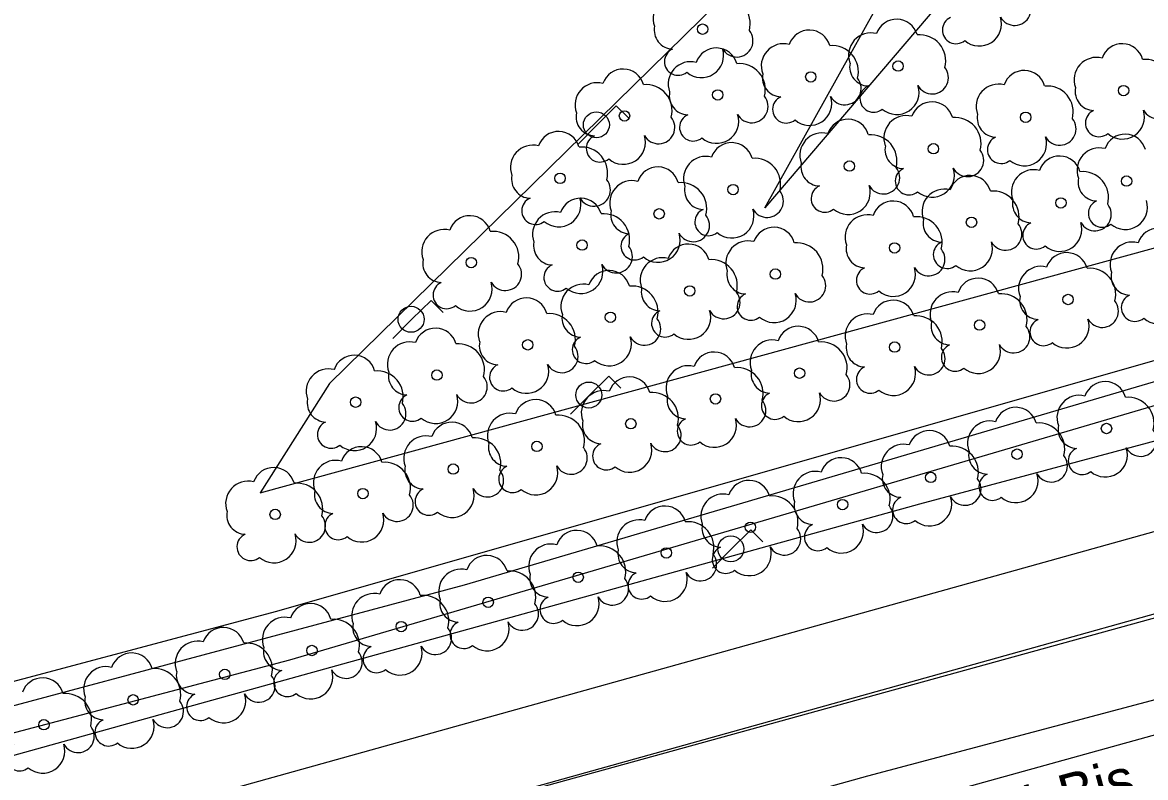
# Model space of a CAD drawing. Extents: x 282771 to 285132, y 4823109 to 4825496.
# Drawn here: x 284261.9 to 284317, y 4824448.9 to 4824485.9 of the extents above; entities that cross this region are included whole.
import ezdxf

# ---------------------------------------------------------------- set-up
doc = ezdxf.new("R2010")
doc.units = 0
for name, color, linetype in [('ACERA-BORDILLO', 7, 'Continuous'), ('ACERA-INTERIOR', 7, 'Continuous'), ('ARBOL', 7, 'Continuous'), ('CALLE-EJE', 7, 'Continuous'), ('CARRIL-BICI-AREA', 7, 'Continuous'), ('CARRIL-BICI-EJE', 7, 'Continuous'), ('EDIFICIO', 7, 'Continuous'), ('FAROLA', 7, 'Continuous'), ('NUM-LOCAL', 7, 'Continuous'), ('SENAL-VIARIA', 7, 'Continuous')]:
    doc.layers.add(name, color=color, linetype=linetype)

msp = doc.modelspace()

# ---------------------------------------------------------------- linework, layer by layer
at = {"layer": 'ACERA-BORDILLO'}
for points in [[(284495.884, 4824529.22), (284479.344, 4824519.21), (284471.754, 4824514.71), (284463.974, 4824510.34), (284461.484, 4824514.05), (284448.264, 4824507.01), (284440.374, 4824503.22), (284433.325, 4824500.18), (284426.655, 4824497.47), (284418.955, 4824494.58), (284405.335, 4824489.96), (284396.485, 4824487.3), (284371.675, 4824480.32), (284354.705, 4824475.74), (284355.885, 4824471.46), (284324.576, 4824462.96), (284323.196, 4824466.95), (284305.886, 4824462.31), (284269.236, 4824452.15), (284185.637, 4824428.89)], [(284237.327, 4824430.63), (284271.326, 4824440.07), (284303.346, 4824449), (284330.851, 4824456.297)]]:
    msp.add_lwpolyline(points, dxfattribs=at)
at = {"layer": 'ACERA-INTERIOR'}
msp.add_lwpolyline([(284321.106, 4824475.89), (284323.936, 4824506.88), (284298.306, 4824476.84), (284313.406, 4824503.97), (284276.976, 4824468.23), (284273.576, 4824462.87), (284321.106, 4824475.89)], dxfattribs=at)
at = {"layer": 'ARBOL'}
for centre in [(284295.256, 4824485.59), (284304.834, 4824483.782), (284300.556, 4824483.25), (284315.886, 4824482.58), (284295.996, 4824482.37), (284291.426, 4824481.34), (284311.086, 4824481.27), (284306.566, 4824479.73), (284302.446, 4824478.88), (284288.266, 4824478.28), (284316.03, 4824478.145), (284296.746, 4824477.73), (284312.816, 4824477.075), (284293.126, 4824476.54), (284308.433, 4824476.124), (284289.346, 4824475.01), (284304.664, 4824474.869), (284283.916, 4824474.15), (284298.819, 4824473.586), (284294.624, 4824472.763), (284313.166, 4824472.34), (284290.737, 4824471.468), (284308.826, 4824471.09), (284286.685, 4824470.119), (284304.666, 4824470.01), (284300.006, 4824468.73), (284282.233, 4824468.637), (284278.251, 4824467.311), (284295.886, 4824467.47), (284291.736, 4824466.25), (284315.046, 4824466.02), (284287.136, 4824465.14), (284310.666, 4824464.76), (284283.036, 4824464.03), (284306.436, 4824463.62), (284278.606, 4824462.83), (284302.116, 4824462.29), (284274.306, 4824461.81), (284297.596, 4824461.18), (284293.476, 4824459.92), (284289.156, 4824458.73), (284284.746, 4824457.5), (284280.486, 4824456.31), (284276.106, 4824455.14), (284271.836, 4824453.97), (284267.346, 4824452.72), (284262.976, 4824451.5)]:
    msp.add_circle(centre, 0.255, dxfattribs=at)
for centre, radius, start, end in [((284293.926, 4824486.12), 1.097, 75.4318, 200.5561), ((284296.316, 4824485.85), 1.272, 345.0327, 95.7993), ((284310.546, 4824486.57), 0.797, 208.9625, 38.991), ((284304.764, 4824485.041), 1.038, 15.6423, 161.3843), ((284307.676, 4824485.55), 0.672, 113.7367, 309.4725), ((284308.816, 4824485.85), 1.086, 228.9545, 17.928), ((284293.816, 4824485.55), 0.935, 168.599, 268.1324), ((284296.926, 4824485.02), 0.797, 208.9625, 38.991), ((284300.486, 4824484.51), 1.038, 15.6423, 161.3843), ((284303.504, 4824484.312), 1.097, 75.4318, 200.5561), ((284305.894, 4824484.042), 1.272, 345.0327, 95.7993), ((284294.056, 4824484), 0.672, 113.7367, 309.4725), ((284295.196, 4824484.3), 1.086, 228.9545, 17.928), ((284295.926, 4824483.63), 1.038, 15.6423, 161.3843), ((284299.226, 4824483.78), 1.097, 75.4318, 200.5561), ((284301.616, 4824483.51), 1.272, 345.0327, 95.7993), ((284315.816, 4824483.84), 1.038, 15.6423, 161.3843), ((284294.666, 4824482.9), 1.097, 75.4318, 200.5561), ((284297.056, 4824482.63), 1.272, 345.0327, 95.7993), ((284303.394, 4824483.742), 0.935, 168.599, 268.1324), ((284314.556, 4824483.11), 1.097, 75.4318, 200.5561), ((284316.946, 4824482.84), 1.272, 345.0327, 95.7993), ((284291.356, 4824482.6), 1.038, 15.6423, 161.3843), ((284299.116, 4824483.21), 0.935, 168.599, 268.1324), ((284306.504, 4824483.212), 0.797, 208.9625, 38.991), ((284311.016, 4824482.53), 1.038, 15.6423, 161.3843), ((284290.096, 4824481.87), 1.097, 75.4318, 200.5561), ((284292.486, 4824481.6), 1.272, 345.0327, 95.7993), ((284302.226, 4824482.68), 0.797, 208.9625, 38.991), ((284303.634, 4824482.192), 0.672, 113.7367, 309.4725), ((284304.774, 4824482.492), 1.086, 228.9545, 17.928), ((284309.756, 4824481.8), 1.097, 75.4318, 200.5561), ((284312.146, 4824481.53), 1.272, 345.0327, 95.7993), ((284314.446, 4824482.54), 0.935, 168.599, 268.1324), ((284294.556, 4824482.33), 0.935, 168.599, 268.1324), ((284297.666, 4824481.8), 0.797, 208.9625, 38.991), ((284299.356, 4824481.66), 0.672, 113.7367, 309.4725), ((284300.496, 4824481.96), 1.086, 228.9545, 17.928), ((284317.556, 4824482.01), 0.797, 208.9625, 38.991), ((284306.496, 4824480.99), 1.038, 15.6423, 161.3843), ((284314.686, 4824480.99), 0.672, 113.7367, 309.4725), ((284315.826, 4824481.29), 1.086, 228.9545, 17.928), ((284289.986, 4824481.3), 0.935, 168.599, 268.1324), ((284293.096, 4824480.77), 0.797, 208.9625, 38.991), ((284294.796, 4824480.78), 0.672, 113.7367, 309.4725), ((284295.936, 4824481.08), 1.086, 228.9545, 17.928), ((284302.376, 4824480.14), 1.038, 15.6423, 161.3843), ((284305.236, 4824480.26), 1.097, 75.4318, 200.5561), ((284307.626, 4824479.99), 1.272, 345.0327, 95.7993), ((284309.646, 4824481.23), 0.935, 168.599, 268.1324), ((284312.756, 4824480.7), 0.797, 208.9625, 38.991), ((284288.196, 4824479.54), 1.038, 15.6423, 161.3843), ((284301.116, 4824479.41), 1.097, 75.4318, 200.5561), ((284290.226, 4824479.75), 0.672, 113.7367, 309.4725), ((284291.366, 4824480.05), 1.086, 228.9545, 17.928), ((284296.676, 4824478.99), 1.038, 15.6423, 161.3843), ((284303.506, 4824479.14), 1.272, 345.0327, 95.7993), ((284309.886, 4824479.68), 0.672, 113.7367, 309.4725), ((284311.026, 4824479.98), 1.086, 228.9545, 17.928), ((284315.96, 4824479.405), 1.038, 15.6423, 161.3843), ((284286.936, 4824478.81), 1.097, 75.4318, 200.5561), ((284289.326, 4824478.54), 1.272, 345.0327, 95.7993), ((284305.126, 4824479.69), 0.935, 168.599, 268.1324), ((284308.236, 4824479.16), 0.797, 208.9625, 38.991), ((284314.7, 4824478.675), 1.097, 75.4318, 200.5561), ((284295.416, 4824478.26), 1.097, 75.4318, 200.5561), ((284297.806, 4824477.99), 1.272, 345.0327, 95.7993), ((284301.006, 4824478.84), 0.935, 168.599, 268.1324), ((284312.746, 4824478.335), 1.038, 15.6423, 161.3843), ((284286.826, 4824478.24), 0.935, 168.599, 268.1324), ((284293.056, 4824477.8), 1.038, 15.6423, 161.3843), ((284304.116, 4824478.31), 0.797, 208.9625, 38.991), ((284305.366, 4824478.14), 0.672, 113.7367, 309.4725), ((284306.506, 4824478.44), 1.086, 228.9545, 17.928), ((284308.363, 4824477.384), 1.038, 15.6423, 161.3843), ((284311.486, 4824477.605), 1.097, 75.4318, 200.5561), ((284313.876, 4824477.335), 1.272, 345.0327, 95.7993), ((284289.936, 4824477.71), 0.797, 208.9625, 38.991), ((284291.796, 4824477.07), 1.097, 75.4318, 200.5561), ((284294.186, 4824476.8), 1.272, 345.0327, 95.7993), ((284295.306, 4824477.69), 0.935, 168.599, 268.1324), ((284301.246, 4824477.29), 0.672, 113.7367, 309.4725), ((284302.386, 4824477.59), 1.086, 228.9545, 17.928), ((284307.103, 4824476.654), 1.097, 75.4318, 200.5561), ((284314.59, 4824478.105), 0.935, 168.599, 268.1324), ((284287.066, 4824476.69), 0.672, 113.7367, 309.4725), ((284288.206, 4824476.99), 1.086, 228.9545, 17.928), ((284289.276, 4824476.27), 1.038, 15.6423, 161.3843), ((284298.416, 4824477.16), 0.797, 208.9625, 38.991), ((284309.493, 4824476.384), 1.272, 345.0327, 95.7993), ((284311.376, 4824477.035), 0.935, 168.599, 268.1324), ((284291.686, 4824476.5), 0.935, 168.599, 268.1324), ((284295.546, 4824476.14), 0.672, 113.7367, 309.4725), ((284296.686, 4824476.44), 1.086, 228.9545, 17.928), ((284304.594, 4824476.129), 1.038, 15.6423, 161.3843), ((284314.486, 4824476.505), 0.797, 208.9625, 38.991), ((284314.83, 4824476.555), 0.672, 113.7367, 309.4725), ((284315.97, 4824476.855), 1.086, 228.9545, 17.928), ((284283.846, 4824475.41), 1.038, 15.6423, 161.3843), ((284288.016, 4824475.54), 1.097, 75.4318, 200.5561), ((284290.406, 4824475.27), 1.272, 345.0327, 95.7993), ((284294.796, 4824475.97), 0.797, 208.9625, 38.991), ((284303.334, 4824475.399), 1.097, 75.4318, 200.5561), ((284305.724, 4824475.129), 1.272, 345.0327, 95.7993), ((284306.993, 4824476.084), 0.935, 168.599, 268.1324), ((284311.616, 4824475.485), 0.672, 113.7367, 309.4725), ((284312.756, 4824475.785), 1.086, 228.9545, 17.928), ((284282.586, 4824474.68), 1.097, 75.4318, 200.5561), ((284284.976, 4824474.41), 1.272, 345.0327, 95.7993), ((284291.926, 4824474.95), 0.672, 113.7367, 309.4725), ((284293.066, 4824475.25), 1.086, 228.9545, 17.928), ((284298.749, 4824474.846), 1.038, 15.6423, 161.3843), ((284310.103, 4824475.554), 0.797, 208.9625, 38.991), ((284317.576, 4824474.79), 1.038, 15.6423, 161.3843), ((284287.906, 4824474.97), 0.935, 168.599, 268.1324), ((284294.554, 4824474.023), 1.038, 15.6423, 161.3843), ((284297.489, 4824474.116), 1.097, 75.4318, 200.5561), ((284299.879, 4824473.846), 1.272, 345.0327, 95.7993), ((284303.224, 4824474.829), 0.935, 168.599, 268.1324), ((284307.233, 4824474.534), 0.672, 113.7367, 309.4725), ((284308.373, 4824474.834), 1.086, 228.9545, 17.928), ((284316.316, 4824474.06), 1.097, 75.4318, 200.5561), ((284291.016, 4824474.44), 0.797, 208.9625, 38.991), ((284306.334, 4824474.299), 0.797, 208.9625, 38.991), ((284313.096, 4824473.6), 1.038, 15.6423, 161.3843), ((284282.476, 4824474.11), 0.935, 168.599, 268.1324), ((284285.586, 4824473.58), 0.797, 208.9625, 38.991), ((284288.146, 4824473.42), 0.672, 113.7367, 309.4725), ((284289.286, 4824473.72), 1.086, 228.9545, 17.928), ((284293.294, 4824473.293), 1.097, 75.4318, 200.5561), ((284295.684, 4824473.023), 1.272, 345.0327, 95.7993), ((284303.464, 4824473.279), 0.672, 113.7367, 309.4725), ((284304.604, 4824473.579), 1.086, 228.9545, 17.928), ((284311.836, 4824472.87), 1.097, 75.4318, 200.5561), ((284290.667, 4824472.728), 1.038, 15.6423, 161.3843), ((284297.379, 4824473.546), 0.935, 168.599, 268.1324), ((284300.489, 4824473.016), 0.797, 208.9625, 38.991), ((284308.756, 4824472.35), 1.038, 15.6423, 161.3843), ((284314.226, 4824472.6), 1.272, 345.0327, 95.7993), ((284316.206, 4824473.49), 0.935, 168.599, 268.1324), ((284282.716, 4824472.56), 0.672, 113.7367, 309.4725), ((284283.856, 4824472.86), 1.086, 228.9545, 17.928), ((284289.407, 4824471.998), 1.097, 75.4318, 200.5561), ((284291.797, 4824471.728), 1.272, 345.0327, 95.7993), ((284293.184, 4824472.723), 0.935, 168.599, 268.1324), ((284286.615, 4824471.379), 1.038, 15.6423, 161.3843), ((284296.294, 4824472.193), 0.797, 208.9625, 38.991), ((284297.619, 4824471.996), 0.672, 113.7367, 309.4725), ((284298.759, 4824472.296), 1.086, 228.9545, 17.928), ((284304.596, 4824471.27), 1.038, 15.6423, 161.3843), ((284307.496, 4824471.62), 1.097, 75.4318, 200.5561), ((284309.886, 4824471.35), 1.272, 345.0327, 95.7993), ((284311.726, 4824472.3), 0.935, 168.599, 268.1324), ((284314.836, 4824471.77), 0.797, 208.9625, 38.991), ((284316.446, 4824471.94), 0.672, 113.7367, 309.4725), ((284317.586, 4824472.24), 1.086, 228.9545, 17.928), ((284285.355, 4824470.649), 1.097, 75.4318, 200.5561), ((284293.424, 4824471.173), 0.672, 113.7367, 309.4725), ((284294.564, 4824471.473), 1.086, 228.9545, 17.928), ((284287.745, 4824470.379), 1.272, 345.0327, 95.7993), ((284289.297, 4824471.428), 0.935, 168.599, 268.1324), ((284292.407, 4824470.898), 0.797, 208.9625, 38.991), ((284303.336, 4824470.54), 1.097, 75.4318, 200.5561), ((284305.726, 4824470.27), 1.272, 345.0327, 95.7993), ((284307.386, 4824471.05), 0.935, 168.599, 268.1324), ((284311.966, 4824470.75), 0.672, 113.7367, 309.4725), ((284313.106, 4824471.05), 1.086, 228.9545, 17.928), ((284282.163, 4824469.897), 1.038, 15.6423, 161.3843), ((284299.936, 4824469.99), 1.038, 15.6423, 161.3843), ((284310.496, 4824470.52), 0.797, 208.9625, 38.991), ((284280.903, 4824469.167), 1.097, 75.4318, 200.5561), ((284283.293, 4824468.897), 1.272, 345.0327, 95.7993), ((284285.245, 4824470.079), 0.935, 168.599, 268.1324), ((284288.355, 4824469.549), 0.797, 208.9625, 38.991), ((284289.537, 4824469.878), 0.672, 113.7367, 309.4725), ((284290.677, 4824470.178), 1.086, 228.9545, 17.928), ((284298.676, 4824469.26), 1.097, 75.4318, 200.5561), ((284301.066, 4824468.99), 1.272, 345.0327, 95.7993), ((284303.226, 4824469.97), 0.935, 168.599, 268.1324), ((284307.626, 4824469.5), 0.672, 113.7367, 309.4725), ((284308.766, 4824469.8), 1.086, 228.9545, 17.928), ((284278.181, 4824468.571), 1.038, 15.6423, 161.3843), ((284295.816, 4824468.73), 1.038, 15.6423, 161.3843), ((284306.336, 4824469.44), 0.797, 208.9625, 38.991), ((284285.485, 4824468.529), 0.672, 113.7367, 309.4725), ((284286.625, 4824468.829), 1.086, 228.9545, 17.928), ((284294.556, 4824468), 1.097, 75.4318, 200.5561), ((284296.946, 4824467.73), 1.272, 345.0327, 95.7993), ((284303.466, 4824468.42), 0.672, 113.7367, 309.4725), ((284304.606, 4824468.72), 1.086, 228.9545, 17.928), ((284276.921, 4824467.841), 1.097, 75.4318, 200.5561), ((284279.311, 4824467.571), 1.272, 345.0327, 95.7993), ((284280.793, 4824468.597), 0.935, 168.599, 268.1324), ((284283.903, 4824468.067), 0.797, 208.9625, 38.991), ((284291.666, 4824467.51), 1.038, 15.6423, 161.3843), ((284298.566, 4824468.69), 0.935, 168.599, 268.1324), ((284301.676, 4824468.16), 0.797, 208.9625, 38.991), ((284290.406, 4824466.78), 1.097, 75.4318, 200.5561), ((284314.976, 4824467.28), 1.038, 15.6423, 161.3843), ((284276.811, 4824467.271), 0.935, 168.599, 268.1324), ((284281.033, 4824467.047), 0.672, 113.7367, 309.4725), ((284282.173, 4824467.347), 1.086, 228.9545, 17.928), ((284287.066, 4824466.4), 1.038, 15.6423, 161.3843), ((284292.796, 4824466.51), 1.272, 345.0327, 95.7993), ((284294.446, 4824467.43), 0.935, 168.599, 268.1324), ((284297.556, 4824466.9), 0.797, 208.9625, 38.991), ((284298.806, 4824467.14), 0.672, 113.7367, 309.4725), ((284299.946, 4824467.44), 1.086, 228.9545, 17.928), ((284313.716, 4824466.55), 1.097, 75.4318, 200.5561), ((284316.106, 4824466.28), 1.272, 345.0327, 95.7993), ((284279.921, 4824466.741), 0.797, 208.9625, 38.991), ((284285.806, 4824465.67), 1.097, 75.4318, 200.5561), ((284310.596, 4824466.02), 1.038, 15.6423, 161.3843), ((284277.051, 4824465.721), 0.672, 113.7367, 309.4725), ((284278.191, 4824466.021), 1.086, 228.9545, 17.928), ((284282.966, 4824465.29), 1.038, 15.6423, 161.3843), ((284288.196, 4824465.4), 1.272, 345.0327, 95.7993), ((284290.296, 4824466.21), 0.935, 168.599, 268.1324), ((284294.686, 4824465.88), 0.672, 113.7367, 309.4725), ((284295.826, 4824466.18), 1.086, 228.9545, 17.928), ((284309.336, 4824465.29), 1.097, 75.4318, 200.5561), ((284311.726, 4824465.02), 1.272, 345.0327, 95.7993), ((284281.706, 4824464.56), 1.097, 75.4318, 200.5561), ((284293.406, 4824465.68), 0.797, 208.9625, 38.991), ((284306.366, 4824464.88), 1.038, 15.6423, 161.3843), ((284313.606, 4824465.98), 0.935, 168.599, 268.1324), ((284316.716, 4824465.45), 0.797, 208.9625, 38.991), ((284278.536, 4824464.09), 1.038, 15.6423, 161.3843), ((284284.096, 4824464.29), 1.272, 345.0327, 95.7993), ((284285.696, 4824465.1), 0.935, 168.599, 268.1324), ((284290.536, 4824464.66), 0.672, 113.7367, 309.4725), ((284291.676, 4824464.96), 1.086, 228.9545, 17.928), ((284305.106, 4824464.15), 1.097, 75.4318, 200.5561), ((284307.496, 4824463.88), 1.272, 345.0327, 95.7993), ((284288.806, 4824464.57), 0.797, 208.9625, 38.991), ((284302.046, 4824463.55), 1.038, 15.6423, 161.3843), ((284309.226, 4824464.72), 0.935, 168.599, 268.1324), ((284312.336, 4824464.19), 0.797, 208.9625, 38.991), ((284313.846, 4824464.43), 0.672, 113.7367, 309.4725), ((284314.986, 4824464.73), 1.086, 228.9545, 17.928), ((284274.236, 4824463.07), 1.038, 15.6423, 161.3843), ((284277.276, 4824463.36), 1.097, 75.4318, 200.5561), ((284279.666, 4824463.09), 1.272, 345.0327, 95.7993), ((284281.596, 4824463.99), 0.935, 168.599, 268.1324), ((284285.936, 4824463.55), 0.672, 113.7367, 309.4725), ((284287.076, 4824463.85), 1.086, 228.9545, 17.928), ((284272.976, 4824462.34), 1.097, 75.4318, 200.5561), ((284284.706, 4824463.46), 0.797, 208.9625, 38.991), ((284297.526, 4824462.44), 1.038, 15.6423, 161.3843), ((284300.786, 4824462.82), 1.097, 75.4318, 200.5561), ((284303.176, 4824462.55), 1.272, 345.0327, 95.7993), ((284304.996, 4824463.58), 0.935, 168.599, 268.1324), ((284308.106, 4824463.05), 0.797, 208.9625, 38.991), ((284309.466, 4824463.17), 0.672, 113.7367, 309.4725), ((284310.606, 4824463.47), 1.086, 228.9545, 17.928), ((284275.366, 4824462.07), 1.272, 345.0327, 95.7993), ((284277.166, 4824462.79), 0.935, 168.599, 268.1324), ((284281.836, 4824462.44), 0.672, 113.7367, 309.4725), ((284282.976, 4824462.74), 1.086, 228.9545, 17.928), ((284280.276, 4824462.26), 0.797, 208.9625, 38.991), ((284296.266, 4824461.71), 1.097, 75.4318, 200.5561), ((284298.656, 4824461.44), 1.272, 345.0327, 95.7993), ((284300.676, 4824462.25), 0.935, 168.599, 268.1324), ((284305.236, 4824462.03), 0.672, 113.7367, 309.4725), ((284306.376, 4824462.33), 1.086, 228.9545, 17.928), ((284272.866, 4824461.77), 0.935, 168.599, 268.1324), ((284277.406, 4824461.24), 0.672, 113.7367, 309.4725), ((284278.546, 4824461.54), 1.086, 228.9545, 17.928), ((284293.406, 4824461.18), 1.038, 15.6423, 161.3843), ((284303.786, 4824461.72), 0.797, 208.9625, 38.991), ((284275.976, 4824461.24), 0.797, 208.9625, 38.991), ((284292.146, 4824460.45), 1.097, 75.4318, 200.5561), ((284294.536, 4824460.18), 1.272, 345.0327, 95.7993), ((284296.156, 4824461.14), 0.935, 168.599, 268.1324), ((284300.916, 4824460.7), 0.672, 113.7367, 309.4725), ((284302.056, 4824461), 1.086, 228.9545, 17.928), ((284273.106, 4824460.22), 0.672, 113.7367, 309.4725), ((284274.246, 4824460.52), 1.086, 228.9545, 17.928), ((284289.086, 4824459.99), 1.038, 15.6423, 161.3843), ((284299.266, 4824460.61), 0.797, 208.9625, 38.991), ((284287.826, 4824459.26), 1.097, 75.4318, 200.5561), ((284290.216, 4824458.99), 1.272, 345.0327, 95.7993), ((284296.396, 4824459.59), 0.672, 113.7367, 309.4725), ((284297.536, 4824459.89), 1.086, 228.9545, 17.928), ((284284.676, 4824458.76), 1.038, 15.6423, 161.3843), ((284292.036, 4824459.88), 0.935, 168.599, 268.1324), ((284295.146, 4824459.35), 0.797, 208.9625, 38.991), ((284283.416, 4824458.03), 1.097, 75.4318, 200.5561), ((284280.416, 4824457.57), 1.038, 15.6423, 161.3843), ((284285.806, 4824457.76), 1.272, 345.0327, 95.7993), ((284287.716, 4824458.69), 0.935, 168.599, 268.1324), ((284290.826, 4824458.16), 0.797, 208.9625, 38.991), ((284292.276, 4824458.33), 0.672, 113.7367, 309.4725), ((284293.416, 4824458.63), 1.086, 228.9545, 17.928), ((284279.156, 4824456.84), 1.097, 75.4318, 200.5561), ((284276.036, 4824456.4), 1.038, 15.6423, 161.3843), ((284281.546, 4824456.57), 1.272, 345.0327, 95.7993), ((284283.306, 4824457.46), 0.935, 168.599, 268.1324), ((284286.416, 4824456.93), 0.797, 208.9625, 38.991), ((284287.956, 4824457.14), 0.672, 113.7367, 309.4725), ((284289.096, 4824457.44), 1.086, 228.9545, 17.928), ((284274.776, 4824455.67), 1.097, 75.4318, 200.5561), ((284277.166, 4824455.4), 1.272, 345.0327, 95.7993), ((284279.046, 4824456.27), 0.935, 168.599, 268.1324), ((284283.546, 4824455.91), 0.672, 113.7367, 309.4725), ((284284.686, 4824456.21), 1.086, 228.9545, 17.928), ((284271.766, 4824455.23), 1.038, 15.6423, 161.3843), ((284282.156, 4824455.74), 0.797, 208.9625, 38.991), ((284270.506, 4824454.5), 1.097, 75.4318, 200.5561), ((284272.896, 4824454.23), 1.272, 345.0327, 95.7993), ((284274.666, 4824455.1), 0.935, 168.599, 268.1324), ((284279.286, 4824454.72), 0.672, 113.7367, 309.4725), ((284280.426, 4824455.02), 1.086, 228.9545, 17.928), ((284267.276, 4824453.98), 1.038, 15.6423, 161.3843), ((284277.776, 4824454.57), 0.797, 208.9625, 38.991), ((284266.016, 4824453.25), 1.097, 75.4318, 200.5561), ((284268.406, 4824452.98), 1.272, 345.0327, 95.7993), ((284270.396, 4824453.93), 0.935, 168.599, 268.1324), ((284274.906, 4824453.55), 0.672, 113.7367, 309.4725), ((284276.046, 4824453.85), 1.086, 228.9545, 17.928), ((284262.906, 4824452.76), 1.038, 15.6423, 161.3843), ((284273.506, 4824453.4), 0.797, 208.9625, 38.991), ((284264.036, 4824451.76), 1.272, 345.0327, 95.7993), ((284270.636, 4824452.38), 0.672, 113.7367, 309.4725), ((284271.776, 4824452.68), 1.086, 228.9545, 17.928), ((284265.906, 4824452.68), 0.935, 168.599, 268.1324), ((284269.016, 4824452.15), 0.797, 208.9625, 38.991), ((284264.646, 4824450.93), 0.797, 208.9625, 38.991), ((284266.146, 4824451.13), 0.672, 113.7367, 309.4725), ((284267.286, 4824451.43), 1.086, 228.9545, 17.928), ((284261.776, 4824449.91), 0.672, 113.7367, 309.4725), ((284262.916, 4824450.21), 1.086, 228.9545, 17.928)]:
    msp.add_arc(centre, radius, start, end, dxfattribs=at)
at = {"layer": 'CALLE-EJE'}
msp.add_lwpolyline([(284133.356, 4824405.736), (284145.707, 4824409.151), (284172.057, 4824416.445), (284209.642, 4824426.973), (284246.141, 4824437.08), (284337.649, 4824462.32)], dxfattribs=at)
at = {"layer": 'CARRIL-BICI-AREA'}
for points in [[(284494.247, 4824537.808), (284477.653, 4824527.877), (284463.063, 4824519.707), (284449.459, 4824512.063), (284420.475, 4824498.865), (284383.222, 4824487.961), (284331.936, 4824473.508), (284274.368, 4824457.044), (284207.638, 4824439.282), (284201.833, 4824437.737), (284186.204, 4824433.576), (284072.981, 4824402.285)], [(284073.549, 4824399.902), (284186.644, 4824431.345), (284275.03, 4824454.677), (284332.447, 4824471.572), (284383.99, 4824485.624), (284421.334, 4824496.555), (284450.572, 4824509.869), (284478.911, 4824525.774), (284495.532, 4824535.722)]]:
    msp.add_lwpolyline(points, dxfattribs=at)
at = {"layer": 'CARRIL-BICI-EJE'}
msp.add_lwpolyline([(284097.42, 4824407.824), (284207.694, 4824438.229), (284248.565, 4824448.973), (284283.592, 4824458.365), (284333.536, 4824473.07), (284349.385, 4824477.33), (284386.986, 4824487.538), (284419.664, 4824497.246), (284426.313, 4824500.164), (284437.515, 4824505.375), (284450.786, 4824511.585), (284476.529, 4824525.834), (284501.287, 4824540.896)], dxfattribs=at)
at = {"layer": 'EDIFICIO'}
msp.add_lwpolyline([(284170.017, 4824380.081), (284195.457, 4824387.15), (284219.402, 4824393.797), (284243.497, 4824400.491), (284258.746, 4824404.731), (284272.446, 4824408.531), (284286.406, 4824412.411), (284313.866, 4824420.041), (284327.896, 4824423.931), (284341.416, 4824427.69), (284339.766, 4824433.65), (284335.846, 4824447.91), (284333.726, 4824455.51), (284319.986, 4824451.71), (284306.006, 4824447.83), (284279.016, 4824440.32), (284264.866, 4824436.34), (284250.926, 4824432.44), (284235.567, 4824428.15)], dxfattribs=at)
at = {"layer": 'FAROLA'}
for p, q in [((284291.026, 4824481.83), (284290.086, 4824480.9)), ((284291.616, 4824481.24), (284291.026, 4824481.83)), ((284290.086, 4824480.9), (284289.156, 4824479.96)), ((284281.946, 4824472.3), (284281.006, 4824471.37)), ((284282.536, 4824471.71), (284281.946, 4824472.3)), ((284281.006, 4824471.37), (284280.076, 4824470.43)), ((284290.656, 4824468.59), (284289.716, 4824467.66)), ((284291.246, 4824468), (284290.656, 4824468.59)), ((284289.716, 4824467.66), (284288.786, 4824466.72)), ((284297.616, 4824461.05), (284296.676, 4824460.12)), ((284298.206, 4824460.46), (284297.616, 4824461.05)), ((284296.676, 4824460.12), (284295.746, 4824459.18))]:
    msp.add_line(p, q, dxfattribs=at)
for centre in [(284290.046, 4824480.9), (284280.966, 4824471.37), (284289.676, 4824467.66), (284296.636, 4824460.12)]:
    msp.add_circle(centre, 0.637, dxfattribs=at)
at = {"layer": 'SENAL-VIARIA'}
for points in [[(284324.576, 4824462.96), (284188.421, 4824425)], [(284179.6, 4824418.717), (284210.974, 4824427.477), (284249.688, 4824438.041), (284281.503, 4824446.928), (284308.562, 4824454.472), (284333.825, 4824461.531)]]:
    msp.add_lwpolyline(points, dxfattribs=at)

# ---------------------------------------------------------------- texts
at = {"layer": 'NUM-LOCAL'}
msp.add_text('41 Bis', height=2, rotation=15.2783, dxfattribs=at).set_placement((284309.437, 4824446.033))

doc.saveas('drawing.dxf')
